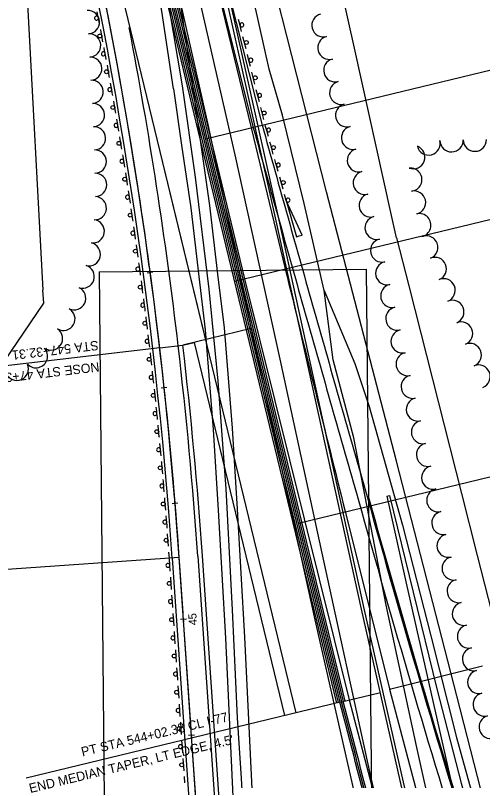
# Model space of a CAD drawing. Extents: x -25029 to 2274964, y -81170 to 687028.
# Drawn here: x -5463 to -5061, y -63252 to -62594 of the extents above; entities that cross this region are included whole.
import ezdxf

# ---------------------------------------------------------------- set-up
doc = ezdxf.new("R2010")
doc.units = 0
for name, color, linetype in [('81911BEA - RW_X_Fee_RW', 7, 'Continuous'), ('Default', 7, 'Continuous'), ('GE_X_CL_2000', 7, 'Continuous'), ('INTERSTATE', 7, 'Continuous'), ('TREES', 7, 'Continuous')]:
    doc.layers.add(name, color=color, linetype=linetype)

msp = doc.modelspace()

# ---------------------------------------------------------------- linework, layer by layer
at = {"layer": '81911BEA - RW_X_Fee_RW'}
for p, q in [((-5456.92, -62501.73), (-5439.41, -62830.72)), ((-5140.35, -62763.85), (-5171.64, -62622.85)), ((-5135.5, -62785.79), (-5140.35, -62763.85)), ((-5438.63, -62841.92), (-5439.41, -62830.72)), ((-5515.02, -62954.15), (-5438.63, -62841.92))]:
    msp.add_line(p, q, dxfattribs=at)
for points in [[(-5171.64, -62622.85), (-5198.27, -62503.26), (-5255.77, -62244.34), (-5276.12, -62152.72)], [(-5135.5, -62785.79), (-5125.06, -62826.88), (-5099.51, -62927.44), (-5079.72, -63005.34), (-5066.19, -63058.58), (-5053.67, -63107.88), (-5050.01, -63122.25), (-5038.86, -63157.03), (-5023.1, -63206.12), (-5007.35, -63255.21), (-4991.6, -63304.31), (-4975.85, -63353.4), (-4955.93, -63415.5), (-4943.95, -63452.82), (-4934.99, -63475.79), (-4911.33, -63536.38), (-4885.41, -63602.81), (-4854.99, -63680.74), (-4817.72, -63776.21)]]:
    msp.add_lwpolyline(points, dxfattribs=at)
at = {"layer": 'Default'}
for p, q in [((-5454.18, -62043.12), (-5295.37, -62699.71)), ((-5462.91, -62045.32), (-5304.12, -62701.83)), ((-5461.45, -62044.96), (-5185.68, -63185.15)), ((-5460, -62044.59), (-5184.22, -63184.8)), ((-5458.54, -62044.22), (-5182.77, -63184.45)), ((-5457.09, -62043.85), (-5181.31, -63184.09)), ((-5455.63, -62043.49), (-5179.85, -63183.74)), ((-5424.34, -62192.02), (-5184.22, -63184.8)), ((-5462.25, -62201.19), (-5299.69, -62873.28)), ((-5303.13, -62514.53), (-5258.68, -62690.84)), ((-5303.13, -62514.53), (-5260.38, -62691.25)), ((-5278.83, -62578.19), (-5250.93, -62688.88)), ((-5299.75, -62700.77), (-4869.86, -62596.8)), ((-5323.44, -62602.82), (-5323.44, -62602.82)), ((-5379.15, -62617.02), (-5379.15, -62617.02)), ((-5260.38, -62691.25), (-5260.38, -62691.25)), ((-5260.38, -62691.25), (-5231.09, -62812.39)), ((-5258.68, -62690.84), (-5258.68, -62690.84)), ((-5299.75, -62700.77), (-5299.75, -62700.77)), ((-5295.37, -62699.71), (-5266.08, -62820.85)), ((-5295.37, -62699.71), (-5295.37, -62699.71)), ((-5304.12, -62701.83), (-5187.14, -63185.5)), ((-5339.11, -62710.29), (-5222.13, -63193.97)), ((-5274.82, -62822.97), (-4820.44, -62713.07)), ((-5361.93, -62715.52), (-5361.93, -62715.52)), ((-5230.29, -62753.72), (-5229.98, -62753.62)), ((-5230.26, -62753.71), (-5221.61, -62784.77)), ((-5216.68, -62783.39), (-5230.26, -62753.71)), ((-5354.28, -62764.93), (-5354.28, -62764.93)), ((-5221.61, -62784.77), (-5219.15, -62784.08)), ((-5219.15, -62784.08), (-5216.68, -62783.39)), ((-5276.24, -62797.97), (-5276.24, -62797.97)), ((-5391.07, -62814.87), (-5161.57, -62812.62)), ((-5161.57, -62812.62), (-5154.75, -63507.72)), ((-5391.07, -62814.87), (-5384.23, -63512.68)), ((-5349.74, -62815.68), (-5344.79, -62815.01)), ((-5347.28, -62814.44), (-5347.28, -62814.44)), ((-5270.45, -62821.91), (-5270.45, -62821.91)), ((-5266.08, -62820.85), (-5266.08, -62820.85)), ((-5266.08, -62820.85), (-5176.27, -63182.74)), ((-5213.98, -62850.63), (-5213.98, -62850.63)), ((-5221.33, -62852.42), (-5221.33, -62852.42)), ((-5260.33, -62863.76), (-5319.13, -62877.98)), ((-5260.33, -62863.76), (-5260.33, -62863.76)), ((-5339, -62880.31), (-5319.13, -62877.98)), ((-5319.13, -62877.98), (-5309.41, -62875.63)), ((-5319.13, -62877.98), (-5319.13, -62877.98)), ((-5309.41, -62875.63), (-5231.85, -63196.32)), ((-5339, -62880.31), (-5561.88, -62906.38)), ((-5339, -62880.31), (-5339, -62880.31)), ((-5252.73, -62895.17), (-5252.73, -62895.17)), ((-5246.52, -62901.73), (-5246.52, -62901.73)), ((-5337.73, -62914.67), (-5332.77, -62914.15)), ((-5335.24, -62913.71), (-5335.24, -62913.71)), ((-5219.89, -63030.94), (-4843.95, -62940.02)), ((-5177.21, -62979.78), (-5177.21, -62979.78)), ((-5229.22, -62992.36), (-5229.22, -62992.36)), ((-5229.22, -62992.36), (-5229.22, -62992.36)), ((-5268.59, -63001.89), (-5268.59, -63001.89)), ((-5168.5, -63010.23), (-5168.5, -63010.23)), ((-5328.29, -63013.95), (-5323.32, -63013.57)), ((-5325.8, -63013.26), (-5325.8, -63013.26)), ((-5181.48, -63013.48), (-5181.48, -63013.48)), ((-5179.61, -63020.92), (-5141.34, -63174.01)), ((-5214.54, -63029.65), (-5214.54, -63029.65)), ((-5219.89, -63030.94), (-5219.89, -63030.94)), ((-5322.23, -63060.48), (-5607.84, -63080.25)), ((-5328.22, -63060.9), (-5305.82, -63384.53)), ((-5322.23, -63060.48), (-5322.23, -63060.48)), ((-5299.84, -63384.12), (-5322.23, -63060.48)), ((-5299.84, -63384.12), (-5322.23, -63060.48)), ((-5306.27, -63059.38), (-5283.88, -63383.01)), ((-5279.89, -63382.74), (-5302.28, -63059.1)), ((-5205.72, -63089.56), (-5205.72, -63089.56)), ((-5321.07, -63113.47), (-5316.09, -63113.13)), ((-5318.6, -63113), (-5318.6, -63113)), ((-5141.45, -63173.58), (-5061.68, -63153.64)), ((-5141.45, -63173.58), (-5086.7, -63381.63)), ((-5141.45, -63173.59), (-5141.45, -63173.59)), ((-5122.83, -63168.93), (-5122.83, -63168.93)), ((-5182.77, -63184.45), (-5150.49, -63176.64)), ((-5182.77, -63184.45), (-5453.82, -63250)), ((-5187.12, -63185.59), (-5187.12, -63185.59)), ((-5182.77, -63184.45), (-5182.77, -63184.45)), ((-5182.16, -63186.75), (-5182.16, -63186.75)), ((-5182.16, -63186.75), (-5182.16, -63186.75)), ((-5176.27, -63182.74), (-5176.27, -63182.74)), ((-5176.27, -63182.74), (-5121.52, -63390.79)), ((-5314.18, -63213.03), (-5309.2, -63212.69)), ((-5311.7, -63212.76), (-5311.7, -63212.76))]:
    msp.add_line(p, q, dxfattribs=at)
for points in [[(-5391.71, -62596.6), (-5391.83, -62596.01), (-5392.73, -62591.38)], [(-5390.7, -62601.81), (-5390.77, -62601.44), (-5391.71, -62596.6)], [(-5269.97, -62603.11), (-5271.27, -62597.96)], [(-5387.77, -62617.16), (-5388.7, -62612.28), (-5389.73, -62606.86), (-5389.76, -62606.72)], [(-5268.67, -62608.27), (-5269.97, -62603.11)], [(-5264.85, -62623.42), (-5267.45, -62613.11)], [(-5385.87, -62627.3), (-5386.65, -62623.13), (-5386.85, -62622.08)], [(-5384.91, -62632.52), (-5385.64, -62628.56), (-5385.87, -62627.3)], [(-5262.33, -62633.42), (-5263.63, -62628.27)], [(-5261.03, -62638.57), (-5262.33, -62633.42)], [(-5382.1, -62647.89), (-5382.65, -62644.86), (-5383.64, -62639.42), (-5384, -62637.44)], [(-5257.21, -62653.72), (-5259.81, -62643.42)], [(-5380.28, -62658.05), (-5380.7, -62655.73), (-5381.22, -62652.81)], [(-5379.36, -62663.28), (-5379.73, -62661.16), (-5380.28, -62658.05)], [(-5254.69, -62663.72), (-5255.99, -62658.57)], [(-5376.68, -62678.67), (-5376.89, -62677.48), (-5377.83, -62672.04), (-5378.5, -62668.2)], [(-5253.39, -62668.87), (-5254.69, -62663.72)], [(-5249.57, -62684.02), (-5252.17, -62673.72)], [(-5374.95, -62688.84), (-5375.03, -62688.37), (-5375.84, -62683.6)], [(-5374.07, -62694.07), (-5374.11, -62693.81), (-5374.95, -62688.84)], [(-5247.05, -62693.51), (-5248.03, -62689.95), (-5248.47, -62688.39)], [(-5245.63, -62698.63), (-5247.05, -62693.51)], [(-5371.52, -62709.49), (-5372.3, -62704.71), (-5373.2, -62699.26), (-5373.24, -62699.01)], [(-5241.44, -62713.68), (-5243.61, -62705.89), (-5244.29, -62703.45)], [(-5369.87, -62719.67), (-5370.52, -62715.61), (-5370.71, -62714.42)], [(-5369.03, -62724.92), (-5369.64, -62721.06), (-5369.87, -62719.67)], [(-5238.68, -62723.62), (-5239.18, -62721.84), (-5240.11, -62718.5)], [(-5237.26, -62728.74), (-5238.68, -62723.62)], [(-5366.6, -62740.35), (-5367.06, -62737.42), (-5367.91, -62731.96), (-5368.24, -62729.85)], [(-5233.06, -62743.79), (-5234.74, -62737.78), (-5235.92, -62733.55)], [(-5365.04, -62750.55), (-5365.37, -62748.33), (-5365.84, -62745.29)], [(-5364.24, -62755.8), (-5364.54, -62753.79), (-5365.04, -62750.55)], [(-5230.29, -62753.72), (-5231.72, -62748.61)], [(-5361.94, -62771.25), (-5362.1, -62770.18), (-5362.91, -62764.71), (-5363.5, -62760.74)], [(-5354.14, -62765.92), (-5354.28, -62764.93)], [(-5347.93, -62810.4), (-5351.27, -62785.68), (-5354.14, -62765.92)], [(-5360.46, -62781.46), (-5360.51, -62781.1), (-5361.22, -62776.2)], [(-5359.71, -62786.72), (-5359.73, -62786.57), (-5360.46, -62781.46)], [(-5357.53, -62802.19), (-5358.18, -62797.51), (-5358.95, -62792.04), (-5359, -62791.67)], [(-5356.14, -62812.41), (-5356.67, -62808.45), (-5356.85, -62807.14)], [(-5355.43, -62817.67), (-5355.93, -62813.92), (-5356.14, -62812.41)], [(-5346.93, -62817.82), (-5347.6, -62812.87)], [(-5353.38, -62833.16), (-5353.75, -62830.34), (-5354.47, -62824.86), (-5354.77, -62822.63)], [(-5340.94, -62864.84), (-5343.87, -62840.46), (-5346.59, -62820.29)], [(-5352.07, -62843.39), (-5352.33, -62841.29), (-5352.74, -62838.12)], [(-5351.4, -62848.66), (-5351.64, -62846.77), (-5352.07, -62843.39)], [(-5349.48, -62864.17), (-5349.6, -62863.21), (-5350.27, -62857.73), (-5350.78, -62853.62)], [(-5335.78, -62909.45), (-5337.27, -62895.34), (-5340.94, -62864.84)], [(-5348.25, -62874.41), (-5348.28, -62874.17), (-5348.88, -62869.13)], [(-5347.63, -62879.68), (-5347.63, -62879.66), (-5348.25, -62874.41)], [(-5345.84, -62895.2), (-5346.36, -62890.63), (-5346.99, -62885.14), (-5347.05, -62884.65)], [(-5344.69, -62905.46), (-5345.12, -62901.6), (-5345.28, -62900.17)], [(-5344.11, -62910.73), (-5344.51, -62907.09), (-5344.69, -62905.46)], [(-5342.45, -62926.27), (-5342.73, -62923.56), (-5343.32, -62918.07), (-5343.57, -62915.7)], [(-5334.99, -62916.89), (-5335.52, -62911.93)], [(-5330.21, -62964.06), (-5331.46, -62950.31), (-5334.73, -62919.38)], [(-5341.39, -62936.53), (-5341.59, -62934.54), (-5341.93, -62931.24)], [(-5340.85, -62941.81), (-5341.03, -62940.03), (-5341.39, -62936.53)], [(-5339.31, -62957.36), (-5339.39, -62956.52), (-5339.93, -62951.02), (-5340.35, -62946.79)], [(-5338.33, -62967.63), (-5338.35, -62967.51), (-5338.84, -62962.34)], [(-5326.19, -63008.79), (-5326.45, -63005.36), (-5330.21, -62964.06)], [(-5337.84, -62972.92), (-5338.33, -62967.63)], [(-5336.43, -62988.48), (-5336.83, -62984.01), (-5337.33, -62978.51), (-5337.38, -62977.9)], [(-5335.54, -62998.76), (-5335.86, -62995.01), (-5336, -62993.46)], [(-5335.09, -63004.05), (-5335.39, -63000.51), (-5335.54, -62998.76)], [(-5333.81, -63019.62), (-5334.02, -63017.02), (-5334.47, -63011.52), (-5334.67, -63009.03)], [(-5325.62, -63016.25), (-5326, -63011.27)], [(-5322.02, -63063.52), (-5322.23, -63060.48), (-5322.23, -63060.48), (-5325.43, -63018.74)], [(-5333, -63029.9), (-5333.14, -63028.03), (-5333.41, -63024.6)], [(-5332.59, -63035.2), (-5332.72, -63033.53), (-5333, -63029.9)], [(-5331.44, -63050.78), (-5331.49, -63050.05), (-5331.89, -63044.55), (-5332.22, -63040.18)], [(-5330.71, -63061.07), (-5331.08, -63055.77)], [(-5330.3, -63066.99), (-5330.67, -63061.69)], [(-5329.94, -63072.29), (-5330.3, -63066.99)], [(-5318.92, -63108.32), (-5322.02, -63063.52)], [(-5328.86, -63087.88), (-5329.59, -63077.28)], [(-5328.15, -63098.17), (-5328.51, -63092.87)], [(-5327.78, -63103.46), (-5328.15, -63098.17)], [(-5326.7, -63119.05), (-5327.43, -63108.45)], [(-5318.41, -63115.79), (-5318.75, -63110.81)], [(-5315.13, -63163.08), (-5318.23, -63118.28)], [(-5325.99, -63129.34), (-5326.36, -63124.04)], [(-5325.62, -63134.64), (-5325.99, -63129.34)], [(-5324.54, -63150.23), (-5325.28, -63139.63)], [(-5323.83, -63160.52), (-5324.2, -63155.22)], [(-5323.46, -63165.82), (-5323.83, -63160.52)], [(-5312.03, -63207.88), (-5315.13, -63163.08)], [(-5322.39, -63181.4), (-5323.12, -63170.8)], [(-5321.67, -63191.7), (-5322.04, -63186.39)], [(-5321.31, -63196.99), (-5321.67, -63191.7)], [(-5320.23, -63212.58), (-5320.96, -63201.98)], [(-5311.52, -63215.35), (-5311.86, -63210.37)], [(-5319.52, -63222.87), (-5319.88, -63217.57)], [(-5308.24, -63262.64), (-5311.34, -63217.84)], [(-5319.15, -63228.17), (-5319.52, -63222.87)], [(-5318.07, -63243.75), (-5318.8, -63233.15)], [(-5317.36, -63254.05), (-5317.73, -63248.74)]]:
    msp.add_lwpolyline(points, dxfattribs=at)
for centre in [(-5390.4, -62612.26), (-5264.53, -62617.86), (-5384.69, -62642.97), (-5256.89, -62648.16), (-5379.23, -62673.72), (-5249.26, -62678.46), (-5374.02, -62704.52), (-5241.26, -62708.12), (-5369.07, -62735.36), (-5232.88, -62738.22), (-5364.37, -62766.24), (-5359.92, -62797.16), (-5355.72, -62828.11), (-5351.78, -62859.1), (-5348.1, -62890.12), (-5344.67, -62921.16), (-5341.49, -62952.24), (-5338.57, -62983.34), (-5335.9, -63014.46), (-5333.49, -63045.6), (-5330.89, -63082.69), (-5328.73, -63113.87), (-5326.57, -63145.05), (-5324.42, -63176.22), (-5322.26, -63207.4), (-5320.1, -63238.57)]:
    msp.add_circle(centre, 1.67, dxfattribs=at)
for centre, radius, start, end in [((-9132.84, -63324.17), 3813.72, 3.95844, 13.59653), ((-9132.84, -63324.17), 3819.72, 3.95844, 13.59653), ((-9132.84, -63324.17), 3819.72, 8.41883, 13.59653), ((-5393.35, -62596.92), 1.67, 11.05587, 191.05587), ((-5393.35, -62596.92), 1.67, 190.97287, 10.97287), ((-5268.35, -62602.71), 1.67, 14.14797, 194.14797), ((-5268.35, -62602.71), 1.67, 194.14797, 14.14797), ((-9132.84, -63324.17), 3835.72, 6.67298, 10.80904), ((-5387.51, -62627.61), 1.67, 10.55781, 190.55781), ((-5387.51, -62627.61), 1.67, 190.55781, 10.55781), ((-5260.71, -62633.01), 1.67, 14.14797, 194.14797), ((-5260.71, -62633.01), 1.67, 194.14797, 14.14797), ((-5381.93, -62658.34), 1.67, 10.05974, 190.05974), ((-5381.93, -62658.34), 1.67, 190.05974, 10.05974), ((-5253.08, -62663.31), 1.67, 14.14797, 194.14797), ((-5253.08, -62663.31), 1.67, 194.14797, 14.14797), ((-5376.59, -62689.12), 1.67, 9.64469, 189.64469), ((-5376.59, -62689.11), 1.67, 189.56168, 9.56168), ((27744.78, -53544.62), 34247.37, 195.489606, 195.767194), ((27744.78, -53544.62), 34239.37, 195.489606, 195.767194), ((-5245.44, -62693.06), 1.67, 15.50677, 195.50677), ((-5245.44, -62693.06), 1.67, 195.50677, 15.50677), ((-5371.51, -62719.94), 1.67, 9.14662, 189.14662), ((-5371.51, -62719.94), 1.67, 189.14662, 9.14662), ((-5237.08, -62723.17), 1.67, 15.56216, 195.56216), ((-5237.08, -62723.17), 1.67, 195.56216, 15.56216), ((-5366.69, -62750.8), 1.67, 8.64856, 188.64856), ((-5366.69, -62750.8), 1.67, 188.64856, 8.64856), ((-5228.68, -62753.27), 1.67, 200.80141, 195.58986), ((-9132.84, -63324.17), 3819.72, 3.95844, 8.41883), ((-5362.11, -62781.7), 1.67, 8.2335, 188.2335), ((-5362.11, -62781.7), 1.67, 188.15049, 8.15049), ((-5357.79, -62812.63), 1.67, 7.73544, 187.73544), ((-5357.79, -62812.63), 1.67, 187.73544, 7.73544), ((22954.93, -55965.58), 29005.69, 193.653483, 194.077778), ((-5353.72, -62843.6), 1.67, 7.23737, 187.23737), ((-5353.72, -62843.6), 1.67, 187.23737, 7.23737), ((56385.5, -45382.84), 64028.27, 195.8317611, 195.9802639), ((56385.5, -45382.84), 64020.27, 195.8317611, 195.9802639), ((-5349.91, -62874.61), 1.67, 6.82232, 186.82232), ((-5349.91, -62874.6), 1.67, 186.73931, 6.73931), ((-9132.84, -63324.17), 3835.72, 3.95844, 6.67298), ((-9132.84, -63324.17), 3839.72, 3.95844, 6.67298), ((-5346.35, -62905.64), 1.67, 6.32425, 186.32425), ((-5346.35, -62905.64), 1.67, 186.32425, 6.32425), ((-5343.05, -62936.7), 1.67, 5.82618, 185.82618), ((-5343.05, -62936.7), 1.67, 185.82618, 5.82618), ((-5340, -62967.79), 1.67, 5.41113, 185.41113), ((-5340, -62967.78), 1.67, 185.32812, 5.32812), ((-5337.2, -62998.9), 1.67, 4.91306, 184.91306), ((-5337.2, -62998.9), 1.67, 184.91306, 4.91306), ((5261.5, -60110.45), 10825.6, 195.537131, 197.289747), ((5261.5, -60110.45), 10817.6, 195.537131, 197.289747), ((5261.5, -60110.45), 10816.6, 195.537131, 197.292181), ((-5334.66, -63030.03), 1.67, 4.415, 184.415), ((-5334.66, -63030.03), 1.67, 184.415, 4.415), ((-5331.97, -63067.11), 1.67, 3.95844, 183.95844), ((-5331.97, -63067.11), 1.67, 183.95844, 3.95844), ((-5329.81, -63098.28), 1.67, 3.95844, 183.95844), ((-5329.81, -63098.28), 1.67, 183.95844, 3.95844), ((-5327.65, -63129.46), 1.67, 3.95844, 183.95844), ((-5327.65, -63129.46), 1.67, 183.95844, 3.95844), ((-5325.5, -63160.63), 1.67, 3.95844, 183.95844), ((-5325.5, -63160.63), 1.67, 183.95844, 3.95844), ((-27353.77, -68989.2), 22916.81, 14.134061, 14.671711), ((-27353.77, -68989.2), 22918.31, 14.134061, 14.671711), ((-27353.77, -68989.2), 22919.81, 14.134061, 14.671711), ((-5323.34, -63191.81), 1.67, 3.95844, 183.95844), ((-5323.34, -63191.81), 1.67, 183.95844, 3.95844), ((-5321.18, -63222.98), 1.67, 3.95844, 183.95844), ((-5321.18, -63222.98), 1.67, 183.95844, 3.95844)]:
    msp.add_arc(centre, radius, start, end, dxfattribs=at)
at = {"layer": 'GE_X_CL_2000'}
for points in [[(-5197.72, -62830.97), (-5214.97, -62756.26), (-5233.45, -62680.26), (-5244.95, -62640.77), (-5293.86, -62421.76), (-5319.07, -62307.17), (-5348.71, -62174.98), (-5368.12, -62088.78), (-5376.4, -62053.02), (-5408.46, -61918.34), (-5430.81, -61828.17), (-5468.62, -61683.82), (-5470.45, -61677.1)], [(-5378.72, -62277.17), (-5367.85, -62351.67), (-5350.19, -62453.1), (-5341.14, -62521.05), (-5331.35, -62585.58), (-5319.85, -62655.18), (-5308.63, -62733.53), (-5296.76, -62829.77), (-5289.01, -62908.95), (-5282.32, -63001.26), (-5276.66, -63105.43), (-5272.5, -63198.28), (-5270.64, -63224.22), (-5269.03, -63250.18), (-5267.65, -63276.16)], [(-5378.72, -62277.17), (-5359.78, -62333.69), (-5357.57, -62343.63), (-5339.93, -62420.81), (-5312.79, -62546.13), (-5274.58, -62714.26), (-5235.66, -62890.02), (-5199.72, -63056.6), (-5158.63, -63244.58), (-5121.88, -63405.83)], [(-5197.72, -62830.97), (-5171.31, -62893.78), (-5159.06, -62930.79), (-5130.42, -63032.75), (-5105.93, -63127.59), (-5084.04, -63215.13), (-5058.81, -63306.24), (-5035.08, -63385.7), (-5006.91, -63473.14), (-4978.57, -63554.94), (-4951.21, -63629.19), (-4923.23, -63702.83), (-4884.18, -63799.09), (-4852.15, -63873.81), (-4822.36, -63940.3), (-4793.32, -64001.43), (-4762.53, -64066.08), (-4747.82, -64096.7), (-4735.9, -64121.24), (-4724.73, -64145.32), (-4707.19, -64180.57), (-4698.32, -64200.21), (-4674.44, -64247.66)], [(-5091.59, -63342.03), (-5118.02, -63223.58), (-5144.43, -63101.32), (-5172.18, -62957.69), (-5189.9, -62890.41), (-5197.72, -62830.97)]]:
    msp.add_lwpolyline(points, dxfattribs=at)
at = {"layer": 'INTERSTATE'}
for points in [[(-5784.88, -60748.85), (-5755.59, -60832.81), (-5732.07, -60898.97), (-5670.01, -61084.37), (-5616.54, -61251.47), (-5563.52, -61424.75), (-5502.86, -61643.42), (-5459.31, -61806.1), (-5414.6, -61990), (-5363.55, -62210.54), (-5299.44, -62501.42), (-5239.18, -62771.02), (-5166.03, -63104.91), (-5089.47, -63443.73), (-4998.22, -63835.12), (-4959.2, -64007.31)], [(-5783.05, -60748.62), (-5753.16, -60831.85), (-5729.6, -60898.12), (-5667.53, -61083.56), (-5614.05, -61250.69), (-5561.02, -61424.01), (-5500.34, -61642.74), (-5456.77, -61805.45), (-5412.06, -61989.39), (-5361.01, -62209.96), (-5296.88, -62500.86), (-5236.63, -62770.46), (-5163.48, -63104.34), (-5086.92, -63443.15), (-4995.68, -63834.53), (-4955.66, -64011.1)], [(-4748.36, -64071.57), (-4797.83, -63968.7), (-4843.87, -63869.54), (-4916.97, -63696.64), (-4986.78, -63510.16), (-5022.43, -63401.55), (-5057.13, -63283.39), (-5083.83, -63179.42), (-5135.65, -62977.54), (-5195.76, -62746.09), (-5246.66, -62545.38), (-5289.86, -62353.04), (-5328.97, -62178.31), (-5369.43, -61996.97), (-5404.16, -61854.14), (-5455.5, -61657.64), (-5496.33, -61510.81), (-5560.24, -61291.58), (-5601.2, -61162.24), (-5644.97, -61028.1), (-5698.22, -60869.29), (-5741.57, -60748.36)], [(-5327.09, -62657.66), (-5337.09, -62590.98), (-5352.41, -62504.42), (-5377.89, -62387), (-5404.1, -62271.55), (-5425.71, -62176.08), (-5434.11, -62138.17), (-5438.51, -62099.66), (-5441.37, -62063.52), (-5442.8, -62046.09), (-5454.06, -61997.51), (-5486.69, -61864.47), (-5513.78, -61759.06), (-5554.61, -61603.23), (-5584.23, -61497.48), (-5615.06, -61393.47), (-5643.74, -61298.14), (-5680.81, -61179.99), (-5712.52, -61082.83), (-5746.27, -60982.39), (-5772.76, -60904.06), (-5792.15, -60849.4)], [(-5259.38, -63265.02), (-5265.82, -63128.73), (-5272.03, -63018.75), (-5276.41, -62949.16), (-5283.38, -62863.03), (-5288.97, -62817.07), (-5295.81, -62757.8), (-5303.66, -62703.74), (-5310.58, -62655.3), (-5320.81, -62585.46), (-5297.01, -62690.87), (-5252.49, -62901.64), (-5205.81, -63114.02), (-5169.7, -63272.78)], [(-5327.09, -62657.66), (-5320.17, -62706.12), (-5312.35, -62759.95), (-5305.53, -62819.03), (-5299.98, -62864.71), (-5293.04, -62950.36), (-5288.68, -63019.75), (-5282.48, -63129.59), (-5276.04, -63265.91)], [(-4897.36, -64073.59), (-4944.3, -63875.52), (-5008.48, -63597.49), (-5070.2, -63333.09), (-5127.05, -63082.4), (-5143.62, -63007.64), (-5141.44, -63007.19), (-5100.81, -63173.15), (-5080.04, -63254.44), (-5055.84, -63340.56), (-5024.08, -63441.43), (-4990.83, -63540.11), (-4956.54, -63636.39), (-4917.3, -63737.91), (-4882.36, -63825.2), (-4858.63, -63883.81), (-4844.77, -63916.74), (-4816.55, -63977.54), (-4748.36, -64119.32)]]:
    msp.add_lwpolyline(points, dxfattribs=at)
at = {"layer": 'TREES'}
for centre, radius, start, end in [((-5400.67, -62600.37), 10, 273.29888, 93.29888), ((-5198.26, -62603.06), 10, 104.68908, 284.68908), ((-5399.64, -62620.34), 10, 272.61266, 92.61266), ((-5193.19, -62622.4), 10, 104.68908, 284.68908), ((-5398.68, -62640.32), 10, 272.86962, 92.86962), ((-5188.12, -62641.75), 10, 104.68908, 284.68908), ((-5397.53, -62660.29), 10, 273.73878, 93.73878), ((-5183.05, -62661.09), 10, 104.68908, 284.68908), ((-5396.4, -62680.25), 10, 272.73724, 92.73724), ((-5177.98, -62680.44), 10, 104.68908, 284.68908), ((-5395.45, -62700.23), 10, 272.73669, 92.73669), ((-5172.9, -62699.79), 10, 104.68908, 284.68908), ((-5121.11, -62716.38), 10, 249.57138, 69.57138), ((-5107.91, -62704.6), 10, 193.91516, 13.91516), ((-5088.21, -62701.85), 10, 182.00896, 2.00896), ((-5068.22, -62701.36), 10, 180.77132, 0.77132), ((-5394.8, -62720.21), 10, 270.96679, 90.96679), ((-5167.83, -62719.13), 10, 104.68908, 284.68908), ((-5123.64, -62735.7), 10, 275.5012, 95.5012), ((-5394.46, -62740.21), 10, 270.96679, 90.96679), ((-5162.76, -62738.48), 10, 104.68908, 284.68908), ((-5120.44, -62755.4), 10, 282.94917, 102.94917), ((-5394.82, -62760.19), 10, 267.00792, 87.00792), ((-5157.69, -62757.83), 10, 104.68908, 284.68908), ((-5115.92, -62774.89), 10, 283.16506, 103.16506), ((-5396.53, -62780.11), 10, 263.13436, 83.13436), ((-5152.62, -62777.17), 10, 104.66673, 284.66673), ((-5109.95, -62793.91), 10, 291.71797, 111.71797), ((-5399.94, -62799.79), 10, 257.24838, 77.24838), ((-5147.89, -62796.6), 10, 102.6825, 282.6825), ((-5143.5, -62816.12), 10, 102.6825, 282.6825), ((-5102.53, -62812.37), 9.89, 292.05621, 112.05621), ((-5405.21, -62819.06), 10, 252.16749, 72.16749), ((-5139.11, -62835.63), 10, 102.6825, 282.6825), ((-5095.06, -62830.81), 10, 292.05621, 112.05621), ((-5412.54, -62837.63), 10, 244.73361, 64.73361), ((-5134.72, -62855.14), 10, 102.6825, 282.6825), ((-5087.55, -62849.34), 10, 292.05621, 112.05621), ((-5421.76, -62855.35), 10, 240.29299, 60.29299), ((-5080.04, -62867.88), 10, 292.05621, 112.05621), ((-5432.44, -62872.24), 10, 235.0797, 55.0797), ((-5130.33, -62874.65), 10, 102.6825, 282.6825), ((-5072.53, -62886.42), 10, 292.05621, 112.05621), ((-5445.34, -62887.41), 10, 224.16752, 44.16752), ((-5125.94, -62894.16), 10, 102.6825, 282.6825), ((-5461.73, -62898.26), 10, 202.84289, 22.84289), ((-5065.02, -62904.95), 10, 292.05621, 112.05621), ((-5121.55, -62913.68), 10, 102.6825, 282.6825), ((-5117.16, -62933.19), 10, 102.6825, 282.6825), ((-5112.77, -62952.7), 10, 102.6825, 282.6825), ((-5108.38, -62972.21), 10, 102.6825, 282.6825), ((-5103.98, -62991.72), 10, 102.6825, 282.6825), ((-5099.59, -63011.24), 10, 102.6825, 282.6825), ((-5095.2, -63030.75), 10, 102.6825, 282.6825), ((-5090.81, -63050.26), 10, 102.6825, 282.6825), ((-5086.42, -63069.77), 10, 102.6825, 282.6825), ((-5082.03, -63089.28), 10, 102.6825, 282.6825), ((-5077.64, -63108.8), 10, 102.6825, 282.6825), ((-5073.25, -63128.31), 10, 102.6825, 282.6825), ((-5068.86, -63147.82), 10, 102.6825, 282.6825), ((-5064.47, -63167.33), 10, 102.6825, 282.6825), ((-5059.8, -63186.78), 10, 104.29012, 284.29012), ((-5054.57, -63206.08), 10, 106.07098, 286.07098)]:
    msp.add_arc(centre, radius, start, end, dxfattribs=at)

# ---------------------------------------------------------------- texts
at = {"layer": 'Default'}
for s, height, rotation, p in [("STA 547+32.31 CL I-77, 60.5' LT.", 7.9999, 186.67299, (-5392.11, -62874.03)), ("NOSE STA 47+33.60 BL G-1, 20' RT.=", 7.9999, 186.67299, (-5391.39, -62892.5)), ('45', 6.986, 93.95844, (-5306.89, -63118.36)), ('PT STA 544+02.38 CL I-77', 7.9999, 13.59654, (-5405.41, -63231.45)), ("END MEDIAN TAPER, LT EDGE, 4.5'", 7.9999, 13.59654, (-5450.2, -63262.86))]:
    msp.add_text(s, height=height, rotation=rotation, dxfattribs=at).set_placement(p)

doc.saveas('drawing.dxf')
